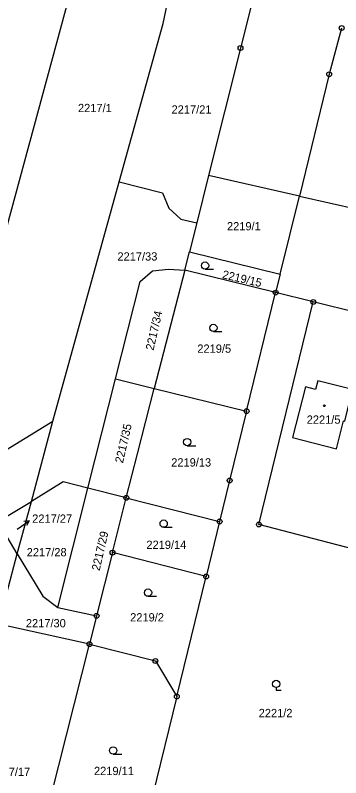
# Model space of a CAD drawing. Extents: x -733394 to -722299, y -1082822 to -1075049.
# Drawn here: x -728180.6 to -728113.5, y -1080117.1 to -1079960.4 of the extents above; entities that cross this region are included whole.
import ezdxf

# ---------------------------------------------------------------- set-up
doc = ezdxf.new("R2010")
doc.units = 0
for name, color, linetype in [('Hranice parcel', 7, 'Continuous'), ('Parcelní čísla', 7, 'Continuous'), ('Pop  PČ popisy', 7, 'Continuous'), ('Značky bodu BP', 7, 'Continuous'), ('Značky budov', 7, 'Continuous'), ('Značky kultur', 7, 'Continuous')]:
    doc.layers.add(name, color=color, linetype=linetype)

msp = doc.modelspace()

# ---------------------------------------------------------------- linework, layer by layer
at = {"layer": 'Hranice parcel'}
for p, q in [((-728140.75, -1079993.34), (-728143.18, -1080003.04)), ((-728122.05, -1079997.56), (-728140.75, -1079993.34)), ((-728172.78, -1080043.79), (-728159.13, -1079994.65)), ((-728126.01, -1080013.59), (-728122.05, -1079997.56)), ((-728122.05, -1079997.56), (-728087, -1080005.47)), ((-728143.18, -1080003.04), (-728144.68, -1080009)), ((-728145.66, -1080012.78), (-728144.68, -1080009)), ((-728144.68, -1080009), (-728126.01, -1080013.59)), ((-728145.66, -1080012.78), (-728151.93, -1080037.08)), ((-728126.94, -1080017.38), (-728145.66, -1080012.78)), ((-728126.01, -1080013.59), (-728126.94, -1080017.38)), ((-728132.92, -1080041.75), (-728126.94, -1080017.38)), ((-728119.19, -1080019.31), (-728126.94, -1080017.38)), ((-728090.08, -1080026.56), (-728119.19, -1080019.31)), ((-728165.59, -1080057.56), (-728159.91, -1080035.13)), ((-728159.91, -1080035.13), (-728151.93, -1080037.08)), ((-728151.93, -1080037.08), (-728132.92, -1080041.75)), ((-728197.79, -1080059.06), (-728172.78, -1080043.79)), ((-728177.23, -1080060.3), (-728172.78, -1080043.79)), ((-728171.77, -1080082.08), (-728165.59, -1080057.56)), ((-728157.68, -1080059.56), (-728165.59, -1080057.56)), ((-728184.1, -1080064.44), (-728177.23, -1080060.3)), ((-728180.13, -1080071.06), (-728177.23, -1080060.3)), ((-728160.52, -1080070.82), (-728157.68, -1080059.56)), ((-728157.68, -1080059.56), (-728138.48, -1080064.42)), ((-728180.13, -1080071.06), (-728184.1, -1080064.44)), ((-728138.48, -1080064.42), (-728141.25, -1080075.73)), ((-728182.3, -1080079.13), (-728180.13, -1080071.06)), ((-728160.52, -1080070.82), (-728163.8, -1080083.81)), ((-728141.25, -1080075.73), (-728160.52, -1080070.82)), ((-728147.29, -1080100.38), (-728141.25, -1080075.73)), ((-728171.77, -1080082.08), (-728163.8, -1080083.81)), ((-728163.8, -1080083.81), (-728165.27, -1080089.63)), ((-728165.27, -1080089.63), (-728184.01, -1080085.5)), ((-728175.71, -1080131.01), (-728165.27, -1080089.63)), ((-728147.29, -1080100.38), (-728156.02, -1080135.98))]:
    msp.add_line(p, q, dxfattribs=at)
for points in [[(-728159.13, -1079994.65), (-728150.08, -1079962.08), (-728135.89, -1079894.79), (-728119.17, -1079828.65)], [(-728197.79, -1080059.06), (-728192.55, -1080039.56), (-728182.34, -1080004.18), (-728169.24, -1079955.86), (-728151.09, -1079876.19), (-728140.56, -1079835.31)], [(-728117.2, -1079899.63), (-728134.18, -1079967.12), (-728140.75, -1079993.34)], [(-728113.35, -1079963.01), (-728115.93, -1079972.51), (-728122.05, -1079997.56)], [(-728159.13, -1079994.65), (-728150.24, -1079996.9), (-728148.91, -1080000), (-728146.44, -1080002.27), (-728143.18, -1080003.04)], [(-728159.91, -1080035.13), (-728154.85, -1080015.11), (-728152.3, -1080012.94), (-728148.97, -1080012.55), (-728145.66, -1080012.78)], [(-728090.08, -1080026.56), (-728096.32, -1080051.79), (-728099.57, -1080064.82), (-728101.42, -1080072.59), (-728130.38, -1080065.04), (-728119.19, -1080019.31)], [(-728112.7, -1080043.81), (-728111.11, -1080037.32), (-728118.27, -1080035.52), (-728118.72, -1080037.28), (-728120.82, -1080036.74), (-728123.48, -1080047.16), (-728114.41, -1080049.48), (-728113, -1080043.74), (-728112.7, -1080043.81)], [(-728157.68, -1080059.56), (-728155.41, -1080050.54), (-728151.93, -1080037.08)], [(-728132.92, -1080041.75), (-728136.41, -1080055.98), (-728138.48, -1080064.42)], [(-728165.59, -1080057.56), (-728170.69, -1080056.28), (-728177.23, -1080060.3)], [(-728180.13, -1080071.06), (-728174.84, -1080079.75), (-728171.77, -1080082.08)], [(-728165.27, -1080089.63), (-728151.69, -1080093.08), (-728147.29, -1080100.38)]]:
    msp.add_lwpolyline(points, dxfattribs=at)
at = {"layer": 'Pop  PČ popisy'}
for p, q in [((-728180.14, -1080065.98), (-728177.68, -1080064.26)), ((-728177.68, -1080064.26), (-728178.79, -1080064.42)), ((-728177.68, -1080064.26), (-728178.22, -1080065.24))]:
    msp.add_line(p, q, dxfattribs=at)
at = {"layer": 'Značky bodu BP'}
for centre, radius in [((-728113.35, -1079963.01), 0.5), ((-728134.18, -1079967.12), 0.5), ((-728134.18, -1079967.12), 0.0303), ((-728115.93, -1079972.51), 0.5), ((-728115.93, -1079972.51), 0.0303), ((-728126.94, -1080017.38), 0.5), ((-728126.94, -1080017.38), 0.0303), ((-728119.19, -1080019.31), 0.5), ((-728119.19, -1080019.31), 0.0303), ((-728132.92, -1080041.75), 0.5), ((-728132.92, -1080041.75), 0.0303), ((-728136.41, -1080055.98), 0.5), ((-728136.41, -1080055.98), 0.0303), ((-728157.68, -1080059.56), 0.5), ((-728157.68, -1080059.56), 0.0303), ((-728138.48, -1080064.42), 0.5), ((-728138.48, -1080064.42), 0.0303), ((-728130.38, -1080065.04), 0.5), ((-728130.38, -1080065.04), 0.0303), ((-728160.52, -1080070.82), 0.5), ((-728160.52, -1080070.82), 0.0303), ((-728141.25, -1080075.73), 0.5), ((-728141.25, -1080075.73), 0.0303), ((-728163.8, -1080083.81), 0.5), ((-728163.8, -1080083.81), 0.0303), ((-728165.27, -1080089.63), 0.5), ((-728165.27, -1080089.63), 0.0303), ((-728151.69, -1080093.08), 0.5), ((-728151.69, -1080093.08), 0.0303), ((-728147.29, -1080100.38), 0.5), ((-728147.29, -1080100.38), 0.0303)]:
    msp.add_circle(centre, radius, dxfattribs=at)
at = {"layer": 'Značky budov'}
msp.add_circle((-728116.93, -1080040.63), 0.175, dxfattribs=at)
at = {"layer": 'Značky kultur'}
for p, q in [((-728141.47, -1080012.58), (-728139.72, -1080012.58)), ((-728139.76, -1080025.39), (-728138.01, -1080025.39)), ((-728145.15, -1080048.85), (-728143.4, -1080048.85)), ((-728149.99, -1080065.61), (-728148.24, -1080065.61)), ((-728153.21, -1080079.79), (-728151.46, -1080079.79)), ((-728126.83, -1080098.55), (-728126.83, -1080099.05)), ((-728126.83, -1080099.05), (-728125.83, -1080099.05)), ((-728160.39, -1080112.24), (-728158.64, -1080112.24))]:
    msp.add_line(p, q, dxfattribs=at)
for centre in [(-728141.47, -1080011.83), (-728139.76, -1080024.64), (-728145.15, -1080048.1), (-728149.99, -1080064.86), (-728153.21, -1080079.04), (-728126.83, -1080097.8), (-728160.39, -1080111.49)]:
    msp.add_circle(centre, 0.75, dxfattribs=at)

# ---------------------------------------------------------------- texts
at = {"layer": 'Parcelní čísla'}
for s, p in [('2217/1', (-728167.63, -1079980.3)), ('2217/21', (-728148.37, -1079980.6)), ('2219/1', (-728136.96, -1080004.59)), ('2217/33', (-728159.51, -1080010.8)), ('2219/5', (-728143.06, -1080029.74)), ('2221/5', (-728120.54, -1080044.33)), ('2219/13', (-728148.44, -1080053.12)), ('2217/27', (-728177.06, -1080064.68)), ('2219/14', (-728153.55, -1080070.05)), ('2217/28', (-728178.19, -1080071.58)), ('2219/2', (-728156.89, -1080084.96)), ('2217/30', (-728178.36, -1080086.17)), ('2221/2', (-728130.43, -1080104.63)), ('2217/17', (-728185.69, -1080116.72)), ('2219/11', (-728164.34, -1080116.53))]:
    msp.add_text(s, height=1.7, dxfattribs=at).set_placement(p)
for s, rotation, p in [('2219/15', 347, (-728138.03, -1080014.41)), ('2217/34', 77, (-728152.09, -1080029.36)), ('2217/35', 77, (-728158.39, -1080052.55)), ('2217/29', 77, (-728163.19, -1080074.65))]:
    msp.add_text(s, height=1.7, rotation=rotation, dxfattribs=at).set_placement(p)

doc.saveas('drawing.dxf')
